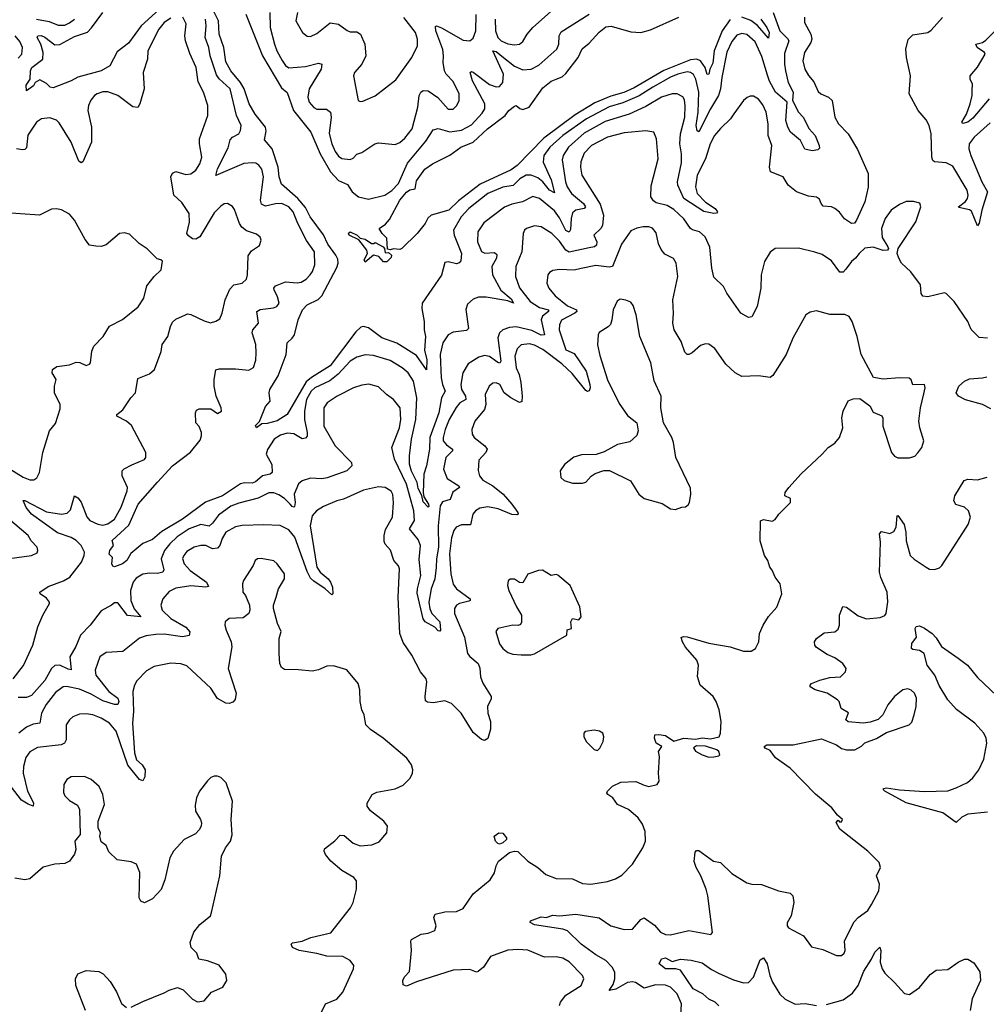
# Model space of a CAD drawing. Extents: x 1550320 to 1685906, y 509093 to 640511.
# Tile 363 of 532: x 1616824 to 1622647, y 599892 to 605822. Entities that reach past the tile are written whole.
import ezdxf

# ---------------------------------------------------------------- set-up
doc = ezdxf.new("R2010")
doc.units = 0

msp = doc.modelspace()

# ---------------------------------------------------------------- linework, layer by layer
at = {"layer": '0CON20XD'}
for points in [[(1617775, 605986.7), (1617554.8, 605785.2), (1617478.6, 605681.4), (1617410.8, 605629.2), (1617366.2, 605545), (1617313.8, 605515), (1617174.4, 605475.6), (1617135, 605454.3), (1617025, 605412), (1617006.7, 605415), (1616985, 605437.5), (1616945, 605460), (1616916.7, 605445), (1616906.9, 605423.1), (1616865, 605394), (1616862.7, 605427.3), (1616887.8, 605465), (1616889.7, 605515), (1616896.4, 605535), (1616962.7, 605585), (1616964.6, 605625), (1616951.5, 605675), (1616930, 605715), (1616932.5, 605725), (1616953.6, 605726.4), (1616975, 605717.9), (1617035, 605671.2), (1617065, 605672.6), (1617155, 605720.9), (1617231.9, 605748.1), (1617257.3, 605772.7), (1617324.1, 605865.9)], [(1621363.8, 605865), (1621404.1, 605755), (1621449.6, 605709.6), (1621456.9, 605695), (1621431.6, 605618.4), (1621430.5, 605555), (1621437, 605515), (1621453.9, 605445), (1621482.8, 605385), (1621480, 605335), (1621515.2, 605265.2), (1621544.7, 605234.7), (1621580.7, 605165), (1621615.3, 605125), (1621641.1, 605065), (1621642, 605048), (1621632.5, 605037.5), (1621598.2, 605031.8), (1621553.3, 605043.3), (1621528.5, 605095), (1621468.2, 605145), (1621451.1, 605175), (1621440.3, 605215), (1621447.5, 605325), (1621376.4, 605385), (1621341.6, 605451.6), (1621329.1, 605489.1), (1621295, 605600.6), (1621255, 605688.8), (1621205, 605733.9), (1621175, 605739.6), (1621145, 605728.5), (1621115, 605691.5), (1621084.1, 605625.9), (1621053.3, 605475), (1621045.3, 605405), (1621033.2, 605365), (1620985, 605286.2), (1620915, 605147.1), (1620905, 605152), (1620899.8, 605185), (1620910.9, 605265), (1620916.1, 605385), (1620897.4, 605465), (1620882.2, 605492.2), (1620865, 605504.7), (1620845, 605508.9), (1620789.4, 605495), (1620745, 605476.7), (1620638.9, 605415), (1620555, 605364.4), (1620457.9, 605322.1), (1620375, 605297.7), (1620238.2, 605225), (1620096.3, 605125), (1620017.5, 605055), (1619981.9, 605005), (1619977, 604965), (1620025, 604857.8), (1620045, 604780), (1620015, 604796), (1619975.7, 604845.7), (1619945, 604868.9), (1619905, 604886.8), (1619875, 604885.3), (1619836.6, 604863.4), (1619795.9, 604824.1), (1619735, 604813.2), (1619643.2, 604775), (1619529.7, 604685), (1619482.7, 604635), (1619438.1, 604555), (1619441.2, 604525), (1619485.2, 604415), (1619480.5, 604369.5), (1619471.7, 604358.3), (1619455, 604352.5), (1619405, 604364.2), (1619385, 604360), (1619365.7, 604284.3), (1619248.1, 604115), (1619246.5, 604083.5), (1619260.7, 604005), (1619260.3, 603955), (1619267.9, 603915), (1619261.9, 603831.9), (1619275.9, 603774.1), (1619275, 603712.5), (1619215, 603800), (1619095, 603873.1), (1619005, 603905.5), (1618925, 603967.1), (1618895, 603973.6), (1618879.8, 603970.2), (1618848.1, 603941.9), (1618695, 603736.8), (1618582.3, 603667.7), (1618549.1, 603640.9), (1618434.4, 603445), (1618375, 603406.9), (1618315, 603390), (1618281.7, 603388.3), (1618250, 603365), (1618245, 603377.5), (1618268.3, 603401.7), (1618305, 603493.3), (1618332.5, 603525), (1618326, 603575), (1618330.8, 603595), (1618381.8, 603678.2), (1618428.5, 603805), (1618434.4, 603875), (1618465.8, 603904.2), (1618478.5, 603925), (1618501.6, 604015), (1618528.4, 604075), (1618555, 604105.3), (1618623, 604137), (1618645, 604158.2), (1618735, 604329.4), (1618741.9, 604355), (1618740.4, 604380.4), (1618729.2, 604405), (1618680.6, 604470.6), (1618655, 604526.9), (1618574.5, 604635), (1618545, 604690.4), (1618500.2, 604745), (1618401.3, 604831.3), (1618387.5, 604875), (1618380.6, 604935), (1618345, 605044.5), (1618299.3, 605099.3), (1618309.4, 605150.6), (1618305.7, 605175), (1618242.7, 605252.7), (1618205.6, 605315), (1618176.2, 605405), (1618154.9, 605444.9), (1618096.7, 605515), (1618065, 605568.1), (1618052.9, 605655), (1618025.3, 605735), (1618022.3, 605815), (1617970.9, 605915)], [(1618186.2, 605855), (1618286.5, 605605), (1618400.9, 605410.9), (1618434.7, 605384.7), (1618473.3, 605275), (1618578.2, 605145), (1618634.8, 605014.8), (1618695.5, 604905.5), (1618744.5, 604854.5), (1618798.9, 604828.9), (1618827.8, 604785), (1618865, 604754.5), (1618925, 604740.5), (1619024.2, 604765), (1619065, 604793.9), (1619106.2, 604835), (1619161, 604959), (1619269.8, 605090.2), (1619315, 605158.5), (1619345, 605166.4), (1619415, 605146), (1619485, 605156.5), (1619545, 605190), (1619610.9, 605259.1), (1619625.4, 605285), (1619626.1, 605315), (1619552.6, 605455), (1619537.5, 605505), (1619545, 605510.6), (1619555, 605505.4), (1619655, 605432.2), (1619695, 605418.2), (1619715, 605419.6), (1619735.5, 605444.5), (1619737.6, 605495), (1619674.5, 605635), (1619695, 605630.6), (1619737.6, 605595), (1619805, 605542), (1619855, 605520), (1619905, 605523.8), (1619950.6, 605549.4), (1620060, 605645), (1620071.2, 605675), (1620073.8, 605725), (1620085, 605748.9), (1620255, 605855.6)], [(1618330, 605865), (1618332.7, 605775), (1618359.3, 605675), (1618373.9, 605633.9), (1618405, 605576.9), (1618425, 605546.7), (1618445, 605531.8), (1618545, 605539.7), (1618625, 605560), (1618644.5, 605554.5), (1618641.1, 605525), (1618568.8, 605405), (1618559.2, 605355), (1618567.9, 605325), (1618595, 605292.5), (1618615, 605283.8), (1618672.7, 605282.7), (1618696.2, 605265), (1618699.7, 605235), (1618687.6, 605137.6), (1618703.6, 605075), (1618725, 605028.5), (1618745, 605001.2), (1618765, 604986.2), (1618815, 604980.9), (1618832, 604988), (1618855, 605012.2), (1618885, 605021.9), (1618964.4, 605075.6), (1618985, 605080), (1619085, 605070.6), (1619115, 605082.2), (1619145, 605107.8), (1619187.5, 605165), (1619223.1, 605295), (1619229.6, 605365), (1619240.6, 605385), (1619254.6, 605395.4), (1619285, 605394.4), (1619342.8, 605352.8), (1619405, 605283.3), (1619435, 605284.4), (1619457.5, 605305), (1619471.1, 605335), (1619470.9, 605375), (1619435, 605450.8), (1619392.9, 605495), (1619382.2, 605515), (1619374.5, 605565), (1619377.9, 605605), (1619373.1, 605643.1), (1619331.8, 605755), (1619328.8, 605781.2), (1619335, 605785.7), (1619365, 605773.3), (1619495, 605699.5), (1619535, 605694.2), (1619555, 605711.2), (1619570.9, 605755), (1619573.9, 605853.9)], [(1618498.1, 605865), (1618487.1, 605815), (1618528, 605745), (1618555, 605722.5), (1618575, 605721.4), (1618615, 605738.6), (1618695, 605803.3), (1618745, 605795.8), (1618797.4, 605757.4), (1618815, 605750), (1618855, 605749.2), (1618878, 605735), (1618904, 605675), (1618908.5, 605605), (1618885, 605554), (1618841.2, 605505), (1618834, 605485), (1618863.3, 605335), (1618875, 605328.8), (1618891.7, 605331.7), (1618965, 605364.4), (1619089.9, 605460.1), (1619185.8, 605594.2), (1619220, 605665), (1619220.4, 605705), (1619209.1, 605745), (1619137.5, 605835)], [(1619689, 605825), (1619690.6, 605755), (1619704, 605715), (1619725, 605694), (1619765, 605677.5), (1619805, 605670), (1619835, 605675.6), (1619855, 605690.8), (1619880.5, 605735), (1619915, 605775.5), (1620039.6, 605885)], [(1617735, 605832.2), (1617693.3, 605805), (1617662.1, 605765), (1617596.5, 605635), (1617593.3, 605585), (1617566.9, 605505), (1617573.6, 605405), (1617546.9, 605315), (1617535.6, 605294.4), (1617505, 605297.1), (1617415, 605365.6), (1617355, 605388.8), (1617325, 605387.7), (1617290.8, 605375), (1617274.5, 605365), (1617252.3, 605337.7), (1617237.5, 605305), (1617233.9, 605275), (1617256.2, 605175), (1617256.2, 605085), (1617203.4, 604966.6), (1617195, 604960), (1617180.8, 604970.8), (1617133.4, 605085), (1617061.2, 605201.2), (1617045, 605217.5), (1617005, 605231.1), (1616955, 605224.4), (1616925, 605204.2), (1616873.1, 605126.9), (1616865, 605051.2), (1616855, 605040.6), (1616841.1, 605038.9), (1616805, 605044.6)], [(1616962.5, 602235), (1617004, 602305), (1617004, 602315), (1616985, 602338.8), (1616946.7, 602365), (1616946.2, 602375), (1616995, 602408.8), (1617088, 602442), (1617125.8, 602464.2), (1617195.3, 602555), (1617212.7, 602595), (1617213.9, 602615), (1617194.7, 602655), (1617165, 602685.7), (1617133.9, 602703.9), (1617051.6, 602731.6), (1616895, 602843.5), (1616862.6, 602885), (1616844.2, 602925.8), (1616855, 602925.6), (1616985, 602858.6), (1617076.4, 602843.6), (1617109.4, 602850.6), (1617130.8, 602869.2), (1617155, 602953.8), (1617175, 602941.9), (1617195, 602916.7), (1617227.8, 602827.8), (1617246.9, 602805), (1617293.9, 602783.9), (1617325, 602778.7), (1617355, 602785.4), (1617395, 602814.6), (1617435, 602885.6), (1617472.2, 602985), (1617473.1, 603005), (1617440.5, 603075), (1617440.6, 603105), (1617452.5, 603117.5), (1617498.7, 603141.3), (1617575, 603173.3), (1617583.9, 603186.1), (1617584, 603215), (1617497.5, 603377.5), (1617466.7, 603405), (1617410, 603435), (1617410, 603445), (1617445, 603473.3), (1617493.3, 603545), (1617521.1, 603575), (1617535, 603661.2), (1617605, 603689.2), (1617635.8, 603715), (1617677, 603823), (1617682, 603865), (1617717.1, 603915), (1617732.2, 603975), (1617745, 604001.2), (1617765, 604019.2), (1617822.5, 604045), (1617835, 604050), (1617855, 604047.5), (1617935, 604008), (1617973.9, 603996.1), (1618005, 604006), (1618028.7, 604021.3), (1618044.3, 604055), (1618061.1, 604135), (1618089.8, 604200.2), (1618114.6, 604225.4), (1618165, 604235.7), (1618190.6, 604259.4), (1618197.1, 604285), (1618200.9, 604399.1), (1618220.4, 604429.6), (1618267.9, 604462.1), (1618278, 604495), (1618272.3, 604512.3), (1618249.7, 604529.7), (1618190.5, 604550.5), (1618163.1, 604573.1), (1618147.9, 604595), (1618118.5, 604678.5), (1618105, 604698), (1618075, 604716), (1618055, 604712.5), (1618035, 604700), (1617995, 604658.1), (1617910, 604515), (1617885, 604500), (1617865, 604502.5), (1617840.2, 604520.2), (1617831.4, 604535), (1617847.1, 604602.9), (1617844.1, 604654.1), (1617801.6, 604721.6), (1617752.5, 604765), (1617733.8, 604876.2), (1617745, 604897.8), (1617765, 604907.9), (1617825, 604890), (1617855, 604894.6), (1617884.1, 604915.9), (1617910, 604955), (1617921.5, 604995), (1617906.9, 605075), (1617907.8, 605105), (1617956.4, 605245), (1617956.4, 605305), (1617930.8, 605385), (1617898.7, 605448.7), (1617887.2, 605535), (1617848, 605618), (1617823.8, 605695), (1617819.2, 605725), (1617826.8, 605796.8), (1617807.6, 605837.6)], [(1616925, 605825.4), (1617000.8, 605810.8), (1617055, 605788.5), (1617095, 605790), (1617125, 605802.7), (1617153.3, 605825)], [(1621551.7, 605838.3), (1621551.1, 605805), (1621590.9, 605735), (1621596.9, 605705), (1621590.8, 605685), (1621552.5, 605625), (1621542.5, 605575), (1621554.1, 605524.1), (1621576, 605486), (1621608.7, 605448.7), (1621635, 605389.2), (1621651.2, 605375), (1621696.5, 605356.5), (1621719.4, 605335), (1621734.6, 605234.6), (1621757.1, 605195), (1621815.8, 605135), (1621871.1, 605041.1), (1621935.4, 604895.4), (1621934.5, 604814.5), (1621914.7, 604725.3), (1621866, 604614), (1621853.7, 604596.3), (1621835, 604594.4), (1621792.9, 604622.9), (1621763.1, 604663.1), (1621735, 604685.6), (1621715, 604695.6), (1621665, 604699.2), (1621651.4, 604715), (1621641.4, 604741.4), (1621625, 604754), (1621575, 604760), (1621503.3, 604785), (1621454, 604825), (1621423.8, 604875), (1621346.2, 604905), (1621341.9, 604935), (1621355.6, 605065), (1621332.2, 605125), (1621332.9, 605195), (1621320.7, 605265), (1621300.1, 605310.1), (1621275, 605343.1), (1621245, 605361.4), (1621225, 605362.5), (1621205.6, 605354.4), (1621184.5, 605335.5), (1621126.5, 605255), (1621105.5, 605225), (1621045, 605167.3), (1621010.6, 605125), (1620984.4, 605075), (1620955.7, 604985), (1620905.2, 604885), (1620894.5, 604815), (1620905.2, 604775), (1620955, 604722.9), (1621013.1, 604685), (1621027.5, 604665), (1621022, 604658), (1621005, 604655.3), (1620945, 604666.3), (1620825.1, 604745.1), (1620789, 604825), (1620787.6, 604845), (1620810.5, 604960.5), (1620810.3, 605015), (1620801.6, 605075), (1620805.3, 605134.7), (1620830.5, 605235), (1620833.1, 605303.1), (1620828.8, 605338.8), (1620818.5, 605358.5), (1620785, 605376.2), (1620754.3, 605375.7), (1620691.1, 605355), (1620595, 605299.8), (1620495, 605253.8), (1620350.5, 605209.5), (1620225, 605139.1), (1620129.8, 605055), (1620098.8, 605005), (1620092.2, 604977.8), (1620111.1, 604845), (1620122.5, 604815), (1620148.8, 604775), (1620219.8, 604715), (1620232.3, 604695), (1620224.3, 604685), (1620175, 604674.7), (1620155, 604658.2), (1620145.8, 604624.2), (1620142.2, 604557.8), (1620135, 604541.8), (1620115, 604553.6), (1620075, 604628.4), (1620045, 604670.7), (1619955, 604746), (1619915, 604756.9), (1619852.5, 604725), (1619788.8, 604711.2), (1619745, 604692.9), (1619620.5, 604599.5), (1619583.6, 604545), (1619580.9, 604485), (1619606.9, 604426.9), (1619626.2, 604416.2), (1619685, 604420), (1619698.5, 604408.5), (1619696.8, 604385), (1619668.5, 604335), (1619671.8, 604285), (1619722.7, 604192.7), (1619785, 604142), (1619798, 604115), (1619765, 604128.6), (1619635, 604151.8), (1619588.8, 604151.2), (1619555, 604139.2), (1619521.7, 604108.3), (1619512.5, 604077.5), (1619528.5, 603961.5), (1619515, 603950.6), (1619435, 603940.6), (1619405.5, 603924.5), (1619372.5, 603875), (1619357.9, 603805), (1619363.1, 603665), (1619370.2, 603625), (1619387.8, 603585), (1619364.2, 603545), (1619349.6, 603455), (1619295.7, 603305), (1619293.1, 603235), (1619274.8, 603135.2), (1619259.2, 603085), (1619253.9, 602973.9), (1619258.9, 602948.9), (1619287.3, 602905), (1619288.9, 602891.1), (1619285, 602886.2), (1619255, 602918), (1619247, 602957), (1619225, 602999.2), (1619217.7, 603035), (1619185, 603102.5), (1619172.2, 603145), (1619172, 603195), (1619183.6, 603295), (1619210.2, 603415), (1619216.6, 603545), (1619196.8, 603645), (1619163.4, 603695), (1619128.5, 603725), (1619055, 603770.4), (1618955, 603799.6), (1618905, 603804.7), (1618855, 603789.4), (1618815, 603764.8), (1618741.9, 603688.1), (1618692, 603648), (1618601.5, 603605), (1618578.9, 603585), (1618552.5, 603535), (1618539.2, 603465), (1618539.4, 603415), (1618556.1, 603335), (1618555.2, 603314.8), (1618545, 603301.8), (1618525, 603298), (1618475, 603327.7), (1618435, 603331.9), (1618395, 603319.7), (1618357.1, 603295), (1618316.2, 603233.8), (1618308.9, 603205), (1618343.6, 603143.6), (1618345.2, 603094.8), (1618333.8, 603085), (1618285.7, 603074.3), (1618269.7, 603060.3), (1618245, 603038.9), (1618225, 603030.4), (1618177.6, 603032.4), (1618155, 603027.1), (1618045, 602954.8), (1617943.3, 602916.8), (1617805, 602813), (1617681, 602739), (1617625, 602692.2), (1617565, 602667.1), (1617493.4, 602606.6), (1617468.8, 602565), (1617443.3, 602545), (1617395, 602526), (1617385, 602530), (1617378.6, 602545), (1617383.6, 602583.6), (1617363.3, 602603.3), (1617367.5, 602625), (1617390, 602655), (1617382, 602685), (1617481.5, 602778.5), (1617537.3, 602905), (1617653.3, 603036.7)], [(1617653.3, 603036.7), (1617744.8, 603135.2), (1617852.3, 603217.7), (1617910.2, 603289.8), (1617919.2, 603315), (1617919.1, 603335), (1617905, 603372), (1617884.3, 603395), (1617882.5, 603455), (1617888.8, 603471.2), (1617905, 603479.2), (1617975, 603478.6), (1618015, 603450.8), (1618039.2, 603465), (1618038.6, 603485), (1618008.1, 603555), (1617995.8, 603615), (1617995.8, 603655), (1618006.2, 603713.8), (1618025, 603720), (1618125, 603719.1), (1618205, 603711.8), (1618231.7, 603728.3), (1618247.4, 603772.6), (1618249.4, 603815), (1618246.7, 603865), (1618224.5, 603935.5), (1618228.6, 603955), (1618262.5, 603995), (1618252.5, 604065), (1618273.1, 604076.9), (1618353.1, 604086.9), (1618373.3, 604095), (1618387.5, 604115), (1618376.1, 604153.9), (1618356.4, 604195), (1618355.6, 604205), (1618365, 604220), (1618425, 604242.8), (1618495, 604236.7), (1618518.8, 604241.2), (1618550.5, 604259.5), (1618574.4, 604285), (1618588.5, 604305), (1618602.2, 604345), (1618599.6, 604425), (1618552.7, 604492.7), (1618499.3, 604595), (1618470.8, 604665), (1618445, 604695.4), (1618404, 604716), (1618365, 604714), (1618305, 604700), (1618280.8, 604710.8), (1618273.8, 604735), (1618292, 604875), (1618282, 604922), (1618265, 604946.7), (1618247.2, 604957.2), (1618225, 604960.7), (1618175, 604955.3), (1618005, 604883.3), (1618016.5, 604925), (1618079.6, 605049.6), (1618091, 605099), (1618105, 605114.6), (1618144.6, 605135.4), (1618154.4, 605155), (1618157.5, 605185), (1618130.8, 605245), (1618091.3, 605405), (1618025.9, 605465.9), (1618010.1, 605490.1), (1617972.3, 605605), (1617964.2, 605655), (1617941.1, 605715), (1617947.7, 605785), (1617943.6, 605825)], [(1621105, 605824.1), (1621055.8, 605755), (1621007.2, 605635), (1620999.3, 605560.7), (1620981.5, 605525), (1620975, 605493.8), (1620965, 605491.2), (1620952.6, 605535), (1620925, 605574.8), (1620903.8, 605583.8), (1620865, 605580.4), (1620705, 605517.1), (1620525, 605411.5), (1620464.4, 605384.4), (1620385, 605361.3), (1620289.4, 605320.6), (1620171.2, 605248.8), (1619981.2, 605108.8), (1619820.5, 604945), (1619785, 604917.5), (1619598.8, 604831.2), (1619468.1, 604731.9), (1619410, 604675), (1619303.3, 604645), (1619282.7, 604627.3), (1619266.9, 604595), (1619219.2, 604535), (1619126.7, 604443.3), (1619115, 604438), (1619075, 604441.9), (1619055, 604435.4), (1619040, 604440), (1619036.1, 604506.1), (1619007.1, 604535), (1618988.8, 604565), (1619028.6, 604591.4), (1619051.7, 604618.3), (1619113.6, 604735), (1619155, 604783.3), (1619175, 604797.7), (1619205.7, 604804.3), (1619215, 604850.8), (1619265, 604921.4), (1619311.2, 604955), (1619415, 605005.7), (1619482, 605055), (1619555.8, 605085), (1619643.1, 605165), (1619748, 605245), (1619770, 605275), (1619805, 605301.9), (1619815, 605305.7), (1619836.9, 605286.9), (1619855, 605280.7), (1619893.8, 605296.2), (1619975, 605411.5), (1620025, 605451.5), (1620055, 605464.7), (1620091, 605479), (1620115, 605497.7), (1620187.5, 605595), (1620212.6, 605647.4), (1620255, 605681.5), (1620315, 605747.5), (1620355, 605778.9), (1620386.4, 605783.6), (1620505, 605748.7), (1620565, 605744.3), (1620625, 605760.4), (1620795, 605836.7)], [(1621288.4, 605825), (1621325.5, 605775), (1621338.5, 605745), (1621335, 605711.9), (1621268, 605788), (1621227.6, 605817.6), (1621175, 605836.8)], [(1622669.4, 605200.6), (1622574.5, 605115), (1622543.9, 605075), (1622540.9, 605045), (1622553.8, 605005), (1622619.2, 604845), (1622654.6, 604785), (1622619.4, 604675), (1622605, 604597.5), (1622595, 604580), (1622558.4, 604668.4), (1622545, 604677.3), (1622481.2, 604691.2), (1622478.8, 604695), (1622522.1, 604727.9), (1622534.5, 604745), (1622538.5, 604765), (1622532.7, 604795), (1622445, 604939.6), (1622405, 604960.7), (1622335.5, 604965.5), (1622324.3, 604975), (1622318.5, 604995), (1622315.6, 605135), (1622302.5, 605185), (1622285, 605220), (1622236.7, 605275), (1622182, 605375), (1622191.2, 605485), (1622165.8, 605595), (1622162, 605645), (1622177, 605703), (1622205, 605732), (1622294.1, 605745.9), (1622315, 605758.8), (1622383.5, 605836.5)], [(1622664.5, 605345), (1622565, 605228.2), (1622535, 605205.6), (1622505, 605196.2), (1622499.2, 605205), (1622526.8, 605253.2), (1622549.2, 605315), (1622562.8, 605365), (1622562.5, 605395), (1622564.7, 605434.7), (1622550.5, 605465), (1622549.4, 605485), (1622595, 605535.7), (1622640.6, 605615), (1622635.7, 605625), (1622592.9, 605655), (1622584.3, 605675), (1622625, 605685.8), (1622645, 605698), (1622697.7, 605752.3)], [(1616815, 605590), (1616837.2, 605615), (1616841.2, 605655), (1616825, 605691.8), (1616796, 605725)], [(1622653.9, 603903.9), (1622605, 603907.5), (1622556.1, 603956.1), (1622536.2, 604005), (1622453.3, 604125), (1622405, 604172.5), (1622395, 604177.5), (1622295, 604154), (1622265, 604157.5), (1622253.9, 604173.9), (1622250, 604225), (1622192.7, 604302.7), (1622136.2, 604355), (1622120, 604385), (1622110, 604415), (1622116.2, 604445), (1622222, 604605), (1622252.5, 604695), (1622247, 604717), (1622207.5, 604727.5), (1622165, 604726.7), (1622125, 604709.1), (1622074.7, 604675.3), (1622037.7, 604625), (1622015.4, 604565), (1622019.5, 604509.5), (1622053.8, 604455), (1622057.5, 604445), (1622052.5, 604435), (1622025, 604431.4), (1621965, 604452.7), (1621915, 604445.4), (1621880.4, 604415), (1621860, 604385), (1621835, 604366.5), (1621800.4, 604319.6), (1621785, 604302.2), (1621765, 604300.8), (1621715, 604370), (1621658.2, 604408.2), (1621615, 604422.9), (1621515, 604445.8), (1621375, 604443.8), (1621345, 604421.2), (1621311.5, 604365), (1621290.4, 604285), (1621287.8, 604205), (1621265.7, 604094.3), (1621235, 604032.5), (1621215, 604028.8), (1621168.8, 604055), (1621084, 604175), (1621064, 604215), (1621005, 604272), (1620992.7, 604325), (1620982.2, 604452.2), (1620954, 604515), (1620920, 604545), (1620876.8, 604556.8), (1620865.4, 604565.4), (1620825, 604623.3), (1620765, 604679.1), (1620725, 604703.1), (1620658.5, 604718.5), (1620641.2, 604731.2), (1620626.7, 604755), (1620628.8, 604821.2), (1620669.5, 604985), (1620660, 605105), (1620644.2, 605144.2), (1620595, 605151.9), (1620465, 605140.4), (1620364.3, 605115), (1620269.2, 605065), (1620225, 605018.9), (1620204.7, 604965.3), (1620202.9, 604935), (1620211.1, 604885), (1620320.4, 604710.4), (1620340, 604645), (1620335, 604582.9), (1620325, 604565.6), (1620283.3, 604525), (1620300, 604485), (1620298.6, 604465), (1620285.9, 604454.1), (1620255, 604447.6), (1620135, 604421.5), (1620113.7, 604433.7), (1620075, 604487.5), (1620029.5, 604535), (1619965, 604575.5), (1619925, 604581.4), (1619877.5, 604565), (1619865.9, 604554.1), (1619856.2, 604535), (1619849.1, 604425), (1619813.8, 604335), (1619810.4, 604275), (1619835, 604207.8), (1619898.7, 604125), (1619955, 604089.6), (1620009.4, 604075), (1620010, 604065), (1619972.9, 604037.1), (1619964.8, 604015.2), (1619985.4, 603925), (1619965, 603921.2), (1619910.1, 603950.1), (1619815, 603971.9), (1619775, 603969.2), (1619735, 603954.5), (1619714.7, 603935.3), (1619704.1, 603905.9), (1619721.9, 603765), (1619715.7, 603754.3), (1619705, 603756.8), (1619655, 603793.2), (1619625, 603798.9), (1619590.5, 603789.5), (1619525, 603748.6), (1619494.5, 603695), (1619482, 603625), (1619485.3, 603595), (1619509.8, 603555), (1619511.6, 603535), (1619476, 603514), (1619452.6, 603487.4), (1619412, 603415), (1619387.7, 603355), (1619374.2, 603305), (1619375.4, 603285), (1619395, 603260.8), (1619431.9, 603235), (1619431.9, 603225), (1619392.1, 603185), (1619377.1, 603115), (1619399.7, 603059.7), (1619468.5, 603015), (1619474.4, 603005), (1619432.8, 602977.2), (1619417.8, 602932.2), (1619372, 602918), (1619357.7, 602895), (1619344, 602774), (1619347.5, 602645), (1619334.4, 602574.4), (1619332.7, 602522.7), (1619325.2, 602455), (1619302.9, 602395), (1619288.9, 602315), (1619294.8, 602274.8), (1619307.2, 602245), (1619355.4, 602195), (1619358.9, 602145), (1619355, 602140), (1619345, 602141.9), (1619323.9, 602163.9), (1619267.5, 602195), (1619253.7, 602213.7), (1619218.1, 602368.1), (1619219.5, 602395), (1619240.9, 602475), (1619229.6, 602570.4), (1619238, 602655), (1619225, 602691.5), (1619173.1, 602755), (1619202.9, 602805), (1619197.9, 602865), (1619155, 603025.6), (1619081.5, 603175), (1619066.2, 603246.2), (1619112.3, 603365), (1619119.6, 603415), (1619115.3, 603485.3), (1619075.3, 603535.3), (1619034, 603564), (1618985, 603611.9), (1618926.6, 603626.6), (1618885, 603621.5), (1618835, 603605.4), (1618735.6, 603555), (1618676.7, 603515), (1618656.4, 603485), (1618655.5, 603375), (1618725.3, 603255.3), (1618822.9, 603155), (1618825.6, 603135), (1618795, 603104.5), (1618677.1, 603062.9), (1618645, 603057.1), (1618575, 603060), (1618525, 603044.3), (1618503.8, 603026.2), (1618476.5, 602965), (1618483.4, 602915), (1618478.9, 602891.1), (1618475, 602886.9), (1618465, 602890.9), (1618453.7, 602903.7), (1618418.5, 602938.5), (1618385, 602959.5), (1618355, 602972.5), (1618325, 602972.8), (1618260, 602940), (1618145, 602910.6), (1618095, 602891.4), (1618022.1, 602837.9), (1617985, 602788.9), (1617965, 602772.5), (1617915, 602781.4), (1617845, 602755.7), (1617772.8, 602707.2), (1617727.8, 602665), (1617695.9, 602625), (1617677.1, 602575), (1617692.2, 602507.8), (1617685.8, 602495), (1617655, 602487.3), (1617605, 602489.1), (1617565, 602483.2), (1617525, 602458.2), (1617507.5, 602435), (1617491.7, 602385), (1617494.4, 602325), (1617513.9, 602273.9), (1617553.3, 602225), (1617472.7, 602232.7), (1617415, 602310.2), (1617395, 602309.2), (1617376.4, 602296.4), (1617315, 602261.9), (1617249.4, 602175), (1617189.5, 602115), (1617162.1, 602047.9), (1617125.3, 601985), (1617133.8, 601906.2), (1617115, 601909.6), (1617065, 601934.3), (1617035, 601933.2), (1617016.3, 601915), (1616975, 601843.2), (1616895, 601752.5), (1616865, 601738.9), (1616815, 601739.2)], [(1616745, 603128.5), (1616845, 603066.7), (1616885, 603051.4), (1616908.3, 603051.7), (1616926.8, 603063.2), (1616944, 603095), (1616962.5, 603215), (1617004.2, 603345), (1617039.5, 603390.5), (1617067.5, 603477.5), (1617067.5, 603505), (1617034, 603575), (1617034.2, 603615), (1617044, 603655), (1617020, 603695), (1617022, 603715), (1617047.4, 603732.6), (1617125, 603743.8), (1617165, 603759.5), (1617187.2, 603757.2), (1617225, 603740), (1617245, 603746.7), (1617251.2, 603755), (1617257.8, 603825), (1617271.4, 603855), (1617327.5, 603915), (1617365, 603976.2), (1617443.6, 604016.4), (1617537.4, 604092.6), (1617571.1, 604145), (1617589.8, 604220.2), (1617635, 604276.2), (1617675.7, 604315), (1617685, 604367.5), (1617675, 604376.2), (1617651.2, 604381.2), (1617591.3, 604441.3), (1617543.8, 604475), (1617485, 604530), (1617455, 604538.8), (1617426.1, 604533.9), (1617344.2, 604465.8), (1617315, 604456), (1617282.3, 604457.7), (1617244.1, 604464.1), (1617217.7, 604497.7), (1617155, 604614), (1617125, 604651.2), (1617075, 604676.2), (1617045, 604683.3), (1617015, 604681.2), (1616944.1, 604645.9), (1616715, 604662)], [(1620075.8, 599885), (1620081.4, 599905), (1620113.5, 599946.5), (1620206, 600005), (1620222, 600045), (1620214, 600065), (1620135, 600147.5), (1620095, 600170), (1620055, 600177.5), (1619985, 600175.6), (1619885, 600217.8), (1619825, 600222.7), (1619765, 600218.8), (1619659.5, 600180.5), (1619618.1, 600115), (1619585, 600088.8), (1619575, 600086.2), (1619535, 600101.9), (1619435, 600097.3), (1619215, 600027.5), (1619155, 600000.9), (1619135, 600010), (1619131.5, 600035), (1619142.7, 600057.3), (1619171.4, 600088.6), (1619184.2, 600215), (1619180, 600275), (1619185, 600282.5), (1619242.5, 600315), (1619285, 600320), (1619324.2, 600335.8), (1619333.8, 600365), (1619319.2, 600415), (1619326.7, 600435), (1619385, 600449.6), (1619455, 600450), (1619495, 600469.4), (1619555, 600558), (1619657.6, 600642.4), (1619685, 600683.8), (1619694, 600726), (1619708.2, 600755), (1619775, 600806), (1619805, 600814.6), (1619825, 600811.9), (1619885, 600754), (1619945, 600716.2), (1619994.5, 600674.5), (1620055, 600650), (1620155, 600648.6), (1620215, 600618.8), (1620265, 600616), (1620365, 600630.8), (1620413, 600647), (1620451.1, 600668.9), (1620515.6, 600735), (1620578.6, 600835), (1620593.1, 600875), (1620592.4, 600932.4), (1620576.4, 600976.4), (1620549.2, 601015), (1620491.2, 601065), (1620425, 601096.2), (1620396.2, 601135), (1620366.7, 601155), (1620361.2, 601165), (1620366, 601175), (1620395, 601205.6), (1620445, 601230), (1620535, 601234), (1620585, 601210.8), (1620615, 601204.3), (1620665, 601216.7), (1620676.7, 601235), (1620672.5, 601285), (1620678, 601385), (1620672.5, 601415), (1620692.5, 601445), (1620657.5, 601465), (1620647.5, 601495), (1620650, 601515), (1620675, 601517.5), (1620715, 601510), (1620765, 601477.5), (1620824.2, 601495.8), (1620895, 601489.3), (1620935, 601497.1), (1620985, 601491.2), (1621037.5, 601502.5), (1621045.9, 601524.1), (1621050, 601595), (1621038, 601665), (1621020, 601715), (1621001.2, 601745), (1620923.8, 601815), (1620906.4, 601866.4), (1620913.3, 601935), (1620903.3, 601965), (1620835, 602043.3), (1620816, 602075), (1620808.3, 602101.7), (1620822.3, 602107.7), (1620845, 602104.3), (1620975, 602066.9), (1621105, 602044.4), (1621185, 602018.1), (1621231.2, 602018.8), (1621255.8, 602034.2), (1621275.8, 602074.2), (1621280, 602125), (1621301.9, 602175), (1621335, 602228), (1621385, 602283.8), (1621415.7, 602364.3), (1621405.7, 602425), (1621374.6, 602464.6), (1621356.7, 602506.7), (1621342, 602525), (1621330, 602565), (1621310, 602595), (1621284.1, 602684.1), (1621285.8, 602804.2), (1621305, 602811.4), (1621358, 602802), (1621375, 602812.5), (1621396.7, 602845), (1621466.7, 602915), (1621468.3, 602938.3), (1621432.5, 602955), (1621436.2, 602975), (1621457.1, 603005), (1621532.4, 603087.6), (1621657.5, 603205), (1621693.6, 603246.4), (1621735, 603272.5), (1621762.5, 603305), (1621782, 603365), (1621776.2, 603425), (1621784.2, 603465), (1621815, 603526.2), (1621845, 603538.8), (1621885, 603540), (1621945, 603497.5), (1621965, 603458.8), (1622017.1, 603437.1), (1622022.9, 603422.9), (1622024.3, 603374.3), (1622076.2, 603215), (1622095, 603193.8), (1622115, 603184), (1622185, 603184.2), (1622215.7, 603194.3), (1622235, 603213.3), (1622258, 603245), (1622271.2, 603285), (1622245.7, 603365), (1622240.9, 603405), (1622250.7, 603485), (1622271.1, 603568.9), (1622278.9, 603605), (1622274.2, 603624.2), (1622205, 603624), (1622194, 603654), (1622182.3, 603662.3), (1622125, 603666), (1622026.4, 603656.4), (1621967, 603667), (1621893.8, 603805), (1621869.4, 603915), (1621838.6, 604005), (1621820, 604035), (1621795, 604047.1), (1621705, 604046.9), (1621625, 604069.2), (1621585, 604061.2), (1621560, 604045), (1621482, 603905), (1621441.4, 603805), (1621360.8, 603679.2), (1621345, 603666.2), (1621275, 603677.5), (1621175, 603672.5), (1621135, 603696), (1621078.5, 603748.5), (1621012.4, 603842.4), (1620975, 603868.8), (1620955, 603870), (1620925, 603859.2), (1620875, 603815.8), (1620855, 603805.8), (1620845, 603806), (1620830.7, 603820.7), (1620808.9, 603885), (1620767.1, 603955), (1620759.4, 603995), (1620763.5, 604055), (1620758.1, 604135), (1620788.1, 604275), (1620779.2, 604355), (1620763.2, 604383.2), (1620710.9, 604410.9), (1620687.4, 604437.4), (1620672, 604472), (1620658.9, 604538.9), (1620636, 604566), (1620615, 604574.4), (1620580, 604575), (1620542.6, 604567.4), (1620505, 604550), (1620449.6, 604470.4), (1620394.6, 604335.4), (1620375, 604332.1), (1620295, 604341.2), (1620206.4, 604323.6), (1620165, 604314.1), (1620075, 604317.5), (1620035, 604311.9), (1620015, 604299.2), (1620005.7, 604285), (1619999.4, 604235), (1620011.1, 604205), (1620049.4, 604159.4), (1620125, 604099), (1620177.3, 604075), (1620180, 604065), (1620168.5, 604055), (1620088.1, 604011.9), (1620075.4, 603985), (1620074.7, 603955), (1620113.4, 603833.4), (1620165, 603810.8), (1620235.9, 603705), (1620259.5, 603625), (1620261.4, 603605), (1620255, 603586.7), (1620245, 603583.3), (1620235, 603588.8), (1620151.6, 603691.6), (1620089.8, 603749.8), (1619976.4, 603835), (1619925, 603862.7), (1619895, 603870.7), (1619845, 603863.6), (1619820.7, 603839.3)], [(1618905, 604361.2), (1618900, 604375), (1618918.8, 604415), (1618916, 604435), (1618866.7, 604496.7), (1618808.8, 604525), (1618805, 604536.7), (1618815, 604544), (1618856.7, 604525), (1618875, 604506.7), (1618905, 604500), (1618942.5, 604475), (1618956.4, 604473.6), (1618965, 604480), (1619013.3, 604455), (1619021.9, 604445), (1619025, 604417.5), (1619045, 604420), (1619064.2, 604405), (1619060.9, 604389.1), (1619035, 604363.3), (1619015, 604363.3), (1618987.5, 604395), (1618955, 604404), (1618905, 604361.2)], [(1620775, 602872.5), (1620813, 602887), (1620835, 602887.5), (1620850.7, 602899.3), (1620858.8, 602915), (1620866.2, 602965), (1620865, 603000), (1620776.7, 603185), (1620763.3, 603275), (1620753.3, 603305), (1620702.5, 603395), (1620686.7, 603485), (1620688, 603555), (1620646.6, 603646.6), (1620627.1, 603755), (1620560.8, 603915), (1620538.6, 604045), (1620520.3, 604100.3), (1620505, 604121.2), (1620475, 604133.8), (1620441.7, 604138.3), (1620424, 604126), (1620398.8, 604075), (1620392, 604015), (1620382.7, 603987.3), (1620368.6, 603971.4), (1620315, 603938.8), (1620309.2, 603925), (1620305.8, 603864.2), (1620319.8, 603799.8), (1620365, 603653.8), (1620435, 603511.2), (1620485, 603438), (1620541.2, 603395), (1620548.8, 603345), (1620542.5, 603317.5), (1620499.3, 603280.7), (1620425, 603264), (1620345, 603218.8), (1620296.1, 603203.9), (1620209.3, 603200.7), (1620162.3, 603187.7), (1620106.1, 603143.9), (1620080, 603105), (1620084.1, 603064.1), (1620105, 603046.7), (1620155, 603030), (1620215, 603030), (1620235, 603037.5), (1620267, 603073), (1620291.2, 603088.8), (1620343.6, 603106.4), (1620376.4, 603106.4), (1620503.3, 603045), (1620553.9, 602963.9), (1620585, 602937.5), (1620695, 602907.5), (1620745, 602876.7), (1620775, 602872.5)], [(1619820.7, 603839.3), (1619806.4, 603795), (1619814.5, 603725.5), (1619832.5, 603685), (1619843.2, 603636.8), (1619851.4, 603555), (1619848, 603522), (1619835, 603516.2), (1619782, 603545), (1619742.5, 603575), (1619716, 603625), (1619695, 603635.6), (1619675, 603634), (1619652.5, 603615), (1619628.1, 603565), (1619631.2, 603505), (1619624.6, 603475.4), (1619566.1, 603403.9), (1619548.2, 603355), (1619550, 603325), (1619561.1, 603305), (1619626, 603255), (1619640, 603235), (1619631.2, 603215), (1619590.2, 603169.8), (1619586.6, 603106.6), (1619593.1, 603075), (1619615, 603049.1), (1619675, 603014.6), (1619736.2, 602965), (1619789.6, 602905), (1619824, 602855), (1619826.2, 602845), (1619819.7, 602840.3), (1619787.8, 602842.2), (1619705.4, 602875.4), (1619645, 602887.5), (1619595, 602880.5), (1619570.8, 602865), (1619554.4, 602845), (1619539.9, 602780.1), (1619485, 602780.4), (1619453.5, 602766.5), (1619438.8, 602745), (1619425, 602701.2), (1619414.2, 602605), (1619420.8, 602485), (1619435, 602422.5), (1619455.5, 602395), (1619537.1, 602335), (1619537.5, 602325), (1619529.5, 602320.5), (1619473.8, 602306.2), (1619455.6, 602295), (1619443.6, 602275), (1619443.8, 602245), (1619503.8, 602103.8), (1619522.2, 602005), (1619535, 601987.1), (1619585.8, 601945), (1619596.4, 601916.4), (1619600.5, 601865), (1619615, 601826.7), (1619664.2, 601745), (1619665, 601732.5), (1619642.9, 601685), (1619644, 601645), (1619661.2, 601595), (1619660.5, 601549.5), (1619645, 601492.5), (1619625, 601480), (1619605, 601486.2), (1619555, 601528.8), (1619484.5, 601644.5), (1619424.4, 601704.4), (1619385, 601719.2), (1619315, 601708.6), (1619281.4, 601711.4), (1619268.8, 601718.8), (1619265.8, 601745), (1619277.5, 601835), (1619271.7, 601851.7), (1619238.6, 601895), (1619185.6, 601995), (1619135, 602072), (1619113.1, 602125), (1619104.3, 602345), (1619112.5, 602515), (1619105, 602533.3), (1619078, 602565), (1619057.1, 602627.1), (1619025, 602662.5), (1619019.2, 602679.2), (1619019.1, 602715), (1619028, 602752), (1619068.9, 602825), (1619075.3, 602915), (1619072.2, 602962.2), (1619062.3, 602982.3), (1619025, 603004.5), (1618985, 603008.5), (1618895, 602989.6), (1618775, 602934.6), (1618735, 602924.5), (1618655, 602891.2), (1618611.9, 602865), (1618585.5, 602835), (1618574.3, 602774.3), (1618613.6, 602525), (1618634, 602494), (1618682.2, 602455), (1618696.9, 602435), (1618708.1, 602405), (1618710, 602365), (1618705, 602357.5), (1618664.6, 602394.6), (1618595, 602439.5), (1618575, 602458.9), (1618555, 602498.5), (1618480.8, 602705), (1618445, 602749.6), (1618392.5, 602775), (1618295, 602779.1), (1618165, 602775.5), (1618125, 602768.2), (1618064.8, 602735.2), (1618043, 602697), (1618030, 602655), (1618015, 602638.9), (1617985, 602635.3), (1617945, 602654.6), (1617915, 602656.2), (1617874.2, 602645), (1617831.5, 602618.5), (1617811.8, 602595), (1617805, 602576.7), (1617813.8, 602545), (1617851.1, 602505), (1617950, 602435), (1617961.7, 602408.3), (1617946, 602404), (1617855, 602412.5), (1617765, 602398.9), (1617725, 602377.3), (1617685.4, 602334.6), (1617673.5, 602295), (1617682.2, 602265), (1617735.4, 602215), (1617825, 602163.3), (1617848.9, 602135), (1617845.9, 602114.1), (1617804.1, 602105.9), (1617695, 602122), (1617645, 602118.9), (1617585, 602111.8), (1617545, 602097.3), (1617445, 602017.8), (1617345, 602011.4), (1617307.5, 601985), (1617278.5, 601905), (1617282.3, 601875), (1617361.6, 601775), (1617414.2, 601735), (1617420.6, 601715), (1617415, 601697.1), (1617395, 601696.9), (1617325, 601719.5), (1617255, 601760.2), (1617185, 601789.4), (1617105, 601806.2), (1617085, 601803.6), (1617040.6, 601769.4), (1616982.7, 601697.3), (1616956.2, 601645), (1616945, 601585.7), (1616905, 601579.3), (1616865, 601560.9), (1616818.7, 601525)], [(1622675, 603478.5), (1622625, 603504.5), (1622521.7, 603531.7), (1622478.8, 603555), (1622465.8, 603575), (1622480.8, 603615), (1622515, 603645.8), (1622545, 603659.2), (1622625, 603664.2), (1622651.2, 603671.2)], [(1620927.5, 600665), (1620898.9, 600715), (1620887.3, 600752.7), (1620892.7, 600807.3), (1620901.7, 600818.3), (1620915, 600818.8), (1621003.3, 600755), (1621045, 600746), (1621115, 600680), (1621205, 600624.2), (1621235, 600616), (1621292.7, 600612.7), (1621396.1, 600576.1), (1621465, 600561.2), (1621481.2, 600545), (1621488, 600505), (1621471.2, 600425), (1621447, 600383), (1621446.7, 600365), (1621455, 600352.5), (1621545, 600303.3), (1621595, 600238.8), (1621662.3, 600222.3), (1621745, 600186.2), (1621775, 600186.2), (1621790.5, 600199.5), (1621796, 600215), (1621792, 600275), (1621851.1, 600388.9), (1621874.4, 600415.6), (1621933.9, 600456.1), (1621955, 600493.3), (1621999.2, 600575), (1622003.8, 600615), (1621986.2, 600665), (1622010, 600715), (1622002, 600745), (1621932.9, 600815), (1621765, 600947.5), (1621743, 600987), (1621755, 601000), (1621761.7, 600991.7), (1621775, 600990), (1621780, 601005), (1621750.7, 601030.7), (1621716.7, 601075), (1621617.9, 601157.9), (1621465, 601314), (1621376.7, 601376.7), (1621345, 601420), (1621315, 601434.2), (1621308, 601445), (1621324.4, 601455.6), (1621484.3, 601455.7), (1621655, 601490), (1621743.9, 601453.9), (1621775, 601433.3), (1621805, 601423.8), (1621855, 601424), (1621895, 601446.7), (1621915, 601466.2), (1621985, 601493.8), (1622045, 601530), (1622182.5, 601575), (1622198.3, 601591.7), (1622213.3, 601635), (1622223.8, 601685), (1622225.7, 601735), (1622214, 601765), (1622195, 601784), (1622175, 601792), (1622145, 601785.7), (1622095, 601746), (1622054.2, 601695), (1622024.1, 601635.9), (1621995, 601606.7), (1621948.3, 601591.7), (1621905, 601586.2), (1621815, 601592.5), (1621800, 601605), (1621817, 601647), (1621773.6, 601673.6), (1621760, 601715), (1621750, 601725), (1621688.8, 601765), (1621616.7, 601785), (1621586.7, 601805), (1621586.7, 601815), (1621595, 601823.3), (1621643.3, 601845), (1621705, 601859.6), (1621768.8, 601865), (1621798.6, 601895), (1621802.5, 601915), (1621782, 601945), (1621735, 601978.6), (1621688.3, 601998.3), (1621625, 602041.8), (1621614.7, 602055), (1621612.7, 602075), (1621625, 602095.5), (1621670.9, 602129.1), (1621735, 602135.8), (1621755, 602152), (1621763.1, 602175), (1621763.3, 602235), (1621783, 602287), (1621805, 602284.3), (1621875, 602230.9), (1621925, 602214.4), (1622008.3, 602221.7), (1622035, 602234.2), (1622044.2, 602245), (1622054.5, 602315.5), (1622050.8, 602375), (1622011.8, 602461.8), (1622004.1, 602495), (1622010.4, 602675), (1622003.6, 602726.4), (1622015, 602740), (1622065, 602728), (1622089.7, 602740.3), (1622104.3, 602765.7), (1622110, 602835), (1622115, 602836.7), (1622152.4, 602782.4), (1622161.8, 602735), (1622163.3, 602683.3), (1622188.8, 602595), (1622212.1, 602572.1), (1622285, 602524), (1622305, 602512.5), (1622335, 602510), (1622365, 602521.2), (1622380, 602535), (1622538.7, 602781.3), (1622551.4, 602825), (1622539.2, 602865), (1622515, 602885.6), (1622462.5, 602902.5), (1622451.4, 602925), (1622458.1, 602955), (1622513.1, 603046.9), (1622535, 603055.6), (1622595, 603050.6), (1622653, 603067)], [(1616763.2, 602576.8), (1616894.1, 602595.9), (1616928.3, 602611.7), (1616933.3, 602625), (1616930, 602645), (1616893.2, 602683.2), (1616875.4, 602715.4), (1616755, 602817.1)], [(1618635, 599828), (1618665.7, 599894.3), (1618735, 599922.9), (1618770.8, 599965), (1618834, 600105), (1618836.2, 600125), (1618815.5, 600155.5), (1618769.7, 600179.7), (1618675, 600182.5), (1618615, 600198.6), (1618507.5, 600215), (1618466.7, 600235), (1618460, 600255), (1618467.5, 600262.5), (1618525, 600272), (1618577.5, 600295), (1618698.3, 600321.7), (1618817.6, 600472.4), (1618832.9, 600505), (1618852.9, 600585), (1618852, 600635), (1618836, 600655), (1618765, 600697.5), (1618698, 600755), (1618666, 600795), (1618658.8, 600815), (1618660.7, 600829.3), (1618723, 600877), (1618755, 600910), (1618778.3, 600908.3), (1618832.7, 600862.7), (1618875, 600846), (1618945, 600852), (1618988.8, 600871.2), (1619036.1, 600923.9), (1619038.8, 600965), (1619016.7, 600995), (1618937.3, 601057.3), (1618916.7, 601085), (1618916.4, 601103.6), (1618947.5, 601155), (1618975, 601170), (1619085, 601190), (1619135, 601212.5), (1619176.1, 601253.9), (1619190, 601285), (1619193.3, 601305), (1619183.3, 601335), (1619156.2, 601375), (1619014.5, 601494.5), (1618936.6, 601546.6), (1618908.8, 601575), (1618899.2, 601635), (1618885.8, 601665), (1618875.8, 601715), (1618874, 601785), (1618863.9, 601823.9), (1618795.6, 601905.6), (1618715, 601930), (1618675, 601928), (1618624.1, 601905.9), (1618585, 601897.5), (1618502.7, 601907.3), (1618419.2, 601909.2), (1618400.9, 601920.9), (1618391.2, 601945), (1618386.7, 602005), (1618388, 602095), (1618398.3, 602138.3), (1618376.7, 602185), (1618353.8, 602275), (1618353.9, 602296.1), (1618368.8, 602345), (1618384, 602395), (1618419.2, 602455), (1618419.2, 602485), (1618375.6, 602545.6), (1618355, 602563.8), (1618277.7, 602577.7), (1618257.5, 602575), (1618243.3, 602565), (1618231.2, 602535), (1618172, 602445), (1618166, 602425), (1618168.8, 602375), (1618184.2, 602354.2), (1618207.5, 602295), (1618210.8, 602265), (1618204.2, 602245.8), (1618170.5, 602219.5), (1618085, 602216), (1618062.5, 602195), (1618060, 602175), (1618068, 602145), (1618097.1, 602075), (1618102.9, 602045), (1618079.4, 601915), (1618128.5, 601765), (1618122, 601728), (1618108.6, 601711.4), (1618085, 601703.3), (1618065.8, 601705.8), (1618015, 601733.8), (1617976, 601796), (1617830.2, 601930.2), (1617795, 601942.2), (1617733.7, 601946.3), (1617635, 601926.5), (1617588.6, 601901.4), (1617529.2, 601840.8), (1617515.3, 601814.7), (1617505.6, 601775.6), (1617508.8, 601655), (1617504.2, 601585), (1617515.7, 601405.7), (1617528.2, 601365), (1617561.4, 601335), (1617580, 601305), (1617577.6, 601262.4), (1617565, 601238.8), (1617545, 601245.8), (1617475, 601332.2), (1617405, 601536.4), (1617365, 601584.5), (1617315, 601614.5), (1617265, 601634.5), (1617225, 601641.1), (1617185, 601639.4), (1617145, 601622.5), (1617124, 601605), (1617104.5, 601575.5), (1617103.2, 601485), (1617094.5, 601465), (1617074.5, 601454.5), (1616931.6, 601438.4), (1616885, 601413.3), (1616861.5, 601378.5), (1616845.9, 601325), (1616844.8, 601285), (1616870.7, 601175), (1616906.2, 601105), (1616905, 601086.2), (1616875, 601096.7), (1616835, 601121.8), (1616775, 601199.4)], [(1619845, 601996), (1619903.9, 601996.1), (1619925, 602003.3), (1620120, 602115), (1620121.7, 602148.3), (1620147.5, 602155), (1620144, 602195), (1620153.8, 602216.2), (1620193, 602207), (1620206.2, 602225), (1620198, 602285), (1620140, 602415), (1620065, 602475.8), (1620055, 602480), (1620025, 602474), (1619973.9, 602506.1), (1619950, 602505), (1619885, 602482.5), (1619855, 602430), (1619835, 602432.5), (1619805, 602452.5), (1619778.3, 602451.7), (1619767, 602443), (1619763.3, 602415), (1619770, 602385), (1619816.2, 602285), (1619846.2, 602235), (1619846.4, 602193.6), (1619840, 602180), (1619826.1, 602173.9), (1619795, 602176.2), (1619705, 602156.2), (1619692.5, 602137.5), (1619715, 602063.8), (1619735, 602034), (1619765, 602010), (1619795, 602000), (1619845, 601996)], [(1616785, 601852), (1616847.4, 601932.6), (1616904, 602056), (1616932.9, 602165), (1616962.5, 602235)], [(1622655, 601050), (1622535, 601037.8), (1622500.2, 601019.8), (1622465, 600986), (1622386, 601045), (1622165, 601104.4), (1622036.2, 601175), (1622026.2, 601185), (1622028.8, 601191.2), (1622045, 601196.5), (1622125, 601182.9), (1622274.2, 601174.2), (1622415, 601178.5), (1622466.2, 601195), (1622532.8, 601227.2), (1622565, 601255.8), (1622601.9, 601305), (1622632, 601368), (1622649.3, 601465), (1622645.3, 601495), (1622632.3, 601525), (1622577.1, 601585), (1622467.1, 601667.1), (1622415.4, 601725), (1622362.9, 601812.9), (1622337.3, 601875), (1622291.6, 601935), (1622273.1, 602005), (1622245, 602023.8), (1622205, 602028), (1622195.9, 602035.9), (1622198, 602065), (1622225.9, 602104.1), (1622218, 602155), (1622225, 602166.7), (1622245, 602171.2), (1622275, 602158), (1622320.8, 602125), (1622345, 602098.9), (1622377.7, 602047.7), (1622476.7, 601976.7), (1622534.6, 601935), (1622595, 601860.8), (1622710.1, 601750.1)], [(1620305, 601421.4), (1620318.5, 601435), (1620338.5, 601475), (1620342.6, 601502.6), (1620336.9, 601525), (1620317.4, 601537.4), (1620285, 601544), (1620230, 601535), (1620222.5, 601525), (1620222.5, 601505), (1620237.5, 601475), (1620285, 601425.8), (1620305, 601421.4)], [(1620975, 601380), (1621005, 601382.5), (1621035, 601387.5), (1621042.5, 601395), (1621035.8, 601415), (1621023.8, 601425), (1620955, 601447.1), (1620900.9, 601449.1), (1620882.9, 601437.1), (1620895, 601416), (1620935, 601393.8), (1620975, 601380)], [(1617495.9, 599874.1), (1617565, 599908.8), (1617695, 599960), (1617725, 599976.7), (1617775, 599992.5), (1617809.3, 599979.3), (1617865, 599922.5), (1617895, 599907.5), (1617935, 599912.5), (1617980, 599965), (1618047.5, 599995), (1618071.2, 600035), (1618065, 600072.5), (1618025, 600126.7), (1617955, 600153.3), (1617903.6, 600163.6), (1617890.7, 600200.7), (1617856.7, 600235), (1617851.2, 600265), (1617872.7, 600327.3), (1617908.3, 600371.7), (1617972.5, 600425), (1617980, 600445), (1618030, 600665), (1618038.8, 600785), (1618063.8, 600835), (1618093.3, 600875), (1618103, 600913), (1618097.5, 601005), (1618106, 601115), (1618067.5, 601225), (1618035, 601257.5), (1618016.4, 601266.4), (1617995, 601266.7), (1617975, 601257.5), (1617955, 601237.5), (1617906.2, 601175), (1617890, 601135), (1617881.2, 601091.2), (1617883.8, 601055), (1617913.3, 601005), (1617918.8, 600985), (1617916.7, 600965), (1617905, 600942.5), (1617882.3, 600917.7), (1617815.7, 600884.3), (1617750.8, 600815), (1617728.6, 600775), (1617697.9, 600642.1), (1617675.7, 600584.3), (1617625, 600527.5), (1617575, 600503.3), (1617553.6, 600513.6), (1617543.9, 600533.9), (1617548.6, 600685), (1617526.8, 600736.8), (1617495, 600750), (1617411.2, 600761.2), (1617361.2, 600811.2), (1617345, 600847.5), (1617315, 600870), (1617307.5, 600905), (1617310, 600925), (1617297.5, 600955), (1617297.5, 600995), (1617334.3, 601095), (1617325.6, 601155), (1617303.4, 601203.4), (1617255, 601246.2), (1617215, 601263.3), (1617135, 601262.5), (1617108, 601245), (1617090, 601215), (1617088.3, 601168.3), (1617095, 601147.5), (1617125, 601118.8), (1617171.2, 601091.2), (1617184, 601065), (1617187.5, 600915), (1617155.8, 600875), (1617161.2, 600825), (1617153.9, 600796.1), (1617125, 600753.8), (1617095, 600740), (1617035, 600736.2), (1616965, 600718), (1616885, 600647.5), (1616855, 600640.6), (1616795, 600651.4)], [(1619715, 600857.1), (1619705, 600860), (1619691.2, 600875), (1619682.5, 600905), (1619710, 600925), (1619735, 600922.5), (1619756.2, 600895), (1619755.8, 600885), (1619735, 600864.6), (1619715, 600857.1)], [(1620806.7, 599825), (1620810.6, 599895), (1620785, 599954.2), (1620745, 599995.6), (1620715, 600007.5), (1620655, 600008.5), (1620585, 599990), (1620533, 600023), (1620515, 600028.2), (1620485, 600023.8), (1620415, 599982.7), (1620374.6, 599974.6), (1620398.7, 600011.3), (1620409.4, 600045), (1620408.9, 600085), (1620392.4, 600115), (1620356, 600155), (1620295, 600190.5), (1620206.2, 600255), (1620125, 600333.6), (1620095, 600344.6), (1619925, 600371.2), (1619900, 600385), (1619901.2, 600395), (1619965, 600419.2), (1619995, 600414.5), (1620035, 600428.9), (1620075, 600424.6), (1620175.2, 600434.8), (1620315, 600412.5), (1620384.3, 600365), (1620465, 600342), (1620515.3, 600344.7), (1620565, 600401.9), (1620585, 600412.5), (1620647.7, 600367.7), (1620685, 600325.6), (1620715, 600311.5), (1620745, 600310.5), (1620855, 600337.1), (1620987, 600313), (1620997.5, 600325), (1620968.8, 600545), (1620960.4, 600585), (1620927.5, 600665)], [(1621685, 599890), (1621785, 599919.1), (1621840.2, 599959.8), (1621875, 600005.7), (1621908.3, 600091.7), (1621956.2, 600163.8), (1621975, 600205.7), (1622005, 600236.7), (1622011.4, 600215), (1622008.5, 600145), (1622019.5, 600105), (1622035, 600079.2), (1622095, 600024), (1622155, 599957.5), (1622185, 599951.2), (1622245, 599994), (1622309.5, 600070.5), (1622345, 600096.9), (1622415, 600101.1), (1622478, 600145), (1622515, 600163.1), (1622535, 600164.4), (1622572.2, 600142.2), (1622607.6, 600087.6), (1622612.2, 600035), (1622562.9, 599925), (1622550.8, 599855)], [(1621035, 599881.9), (1621014.6, 599904.6), (1620975, 599922.9), (1620939.2, 599955), (1620880.2, 599985), (1620805, 600096.7), (1620775.8, 600105.8), (1620715, 600104.8), (1620676.7, 600135), (1620690, 600165), (1620715, 600172.2), (1620755, 600148.9), (1620805, 600162.9), (1620868.3, 600158.3), (1620935, 600140.9), (1620991.3, 600101.3), (1621037.7, 600077.7), (1621125, 600038.9), (1621185, 600021.9), (1621215, 600023.2), (1621244, 600055), (1621285, 600160), (1621305, 600172.5), (1621327.9, 600135), (1621342.1, 600065), (1621359.6, 600025), (1621403.6, 599953.6), (1621435, 599922.2), (1621495, 599891.8), (1621555, 599896.4), (1621625, 599885.4)], [(1617220, 599855), (1617161.4, 600005), (1617160, 600045), (1617175, 600076.2), (1617224.2, 600095.8), (1617300.3, 600090.3), (1617326, 600075), (1617369.3, 600029.3), (1617407.9, 599967.9), (1617437.7, 599897.7), (1617466.4, 599873.6)]]:
    msp.add_lwpolyline(points, dxfattribs=at)

doc.saveas('drawing.dxf')
